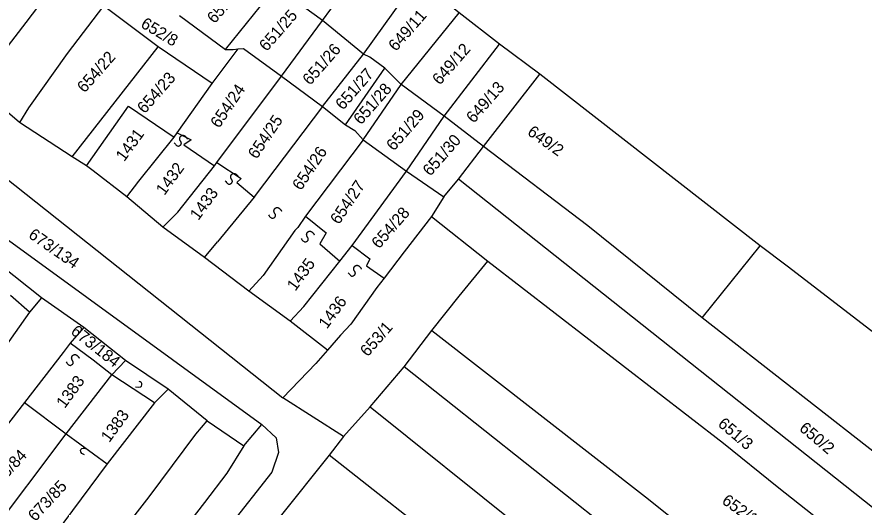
# Model space of a CAD drawing. Extents: x -581999 to -572728, y -1219553 to -1212032.
# Drawn here: x -577409.5 to -577264.7, y -1215025.3 to -1214941.6 of the extents above; entities that cross this region are included whole.
import ezdxf

# ---------------------------------------------------------------- set-up
doc = ezdxf.new("R2010")
doc.units = 0
for name, color, linetype in [('Vrstva 1', 7, 'Continuous'), ('Vrstva 2', 7, 'Continuous'), ('Vrstva 6', 7, 'Continuous')]:
    doc.layers.add(name, color=color, linetype=linetype)

msp = doc.modelspace()

# ---------------------------------------------------------------- linework, layer by layer
at = {"layer": 'Vrstva 1'}
for p, q in [((-577480.978, -1214928.785), (-577367.627, -1215011.209)), ((-577357.279, -1214942.203), (-577348.263, -1214929.59)), ((-577350.249, -1214947.936), (-577340.928, -1214934.893)), ((-577373.878, -1214947.159), (-577365.225, -1214936.47)), ((-577343.831, -1214953.096), (-577333.899, -1214940.913)), ((-577381.728, -1214941.343), (-577373.878, -1214947.159)), ((-577364.298, -1214951.703), (-577357.279, -1214942.203)), ((-577336.496, -1214958.543), (-577327.022, -1214946.216)), ((-577373.878, -1214947.159), (-577372.553, -1214947.168)), ((-577372.553, -1214947.168), (-577371.669, -1214947.062)), ((-577371.669, -1214947.062), (-577370.786, -1214946.956)), ((-577370.786, -1214946.956), (-577364.298, -1214951.703)), ((-577357.261, -1214956.902), (-577350.249, -1214947.936)), ((-577353.361, -1214959.99), (-577346.654, -1214950.347)), ((-577329.773, -1214963.703), (-577320.146, -1214951.376)), ((-577350.338, -1214962.547), (-577343.831, -1214953.096)), ((-577397.614, -1214967.003), (-577390.431, -1214956.827)), ((-577390.431, -1214956.827), (-577382.638, -1214962.13)), ((-577342.906, -1214967.901), (-577336.496, -1214958.543)), ((-577382.132, -1214961.397), (-577379.735, -1214962.56)), ((-577379.735, -1214962.56), (-577380.957, -1214963.42)), ((-577380.957, -1214963.42), (-577375.762, -1214967.003)), ((-577334.051, -1214969.293), (-577329.773, -1214963.703)), ((-577375.353, -1214966.45), (-577371.177, -1214969.153)), ((-577371.177, -1214969.153), (-577371.941, -1214969.87)), ((-577371.941, -1214969.87), (-577368.977, -1214972.36)), ((-577336.548, -1214972.315), (-577334.051, -1214969.293)), ((-577220.618, -1215059.164), (-577334.051, -1214969.293)), ((-577368.977, -1214972.36), (-577375.208, -1214979.997)), ((-577368.761, -1214972.093), (-577368.977, -1214972.36)), ((-577360.175, -1214975.603), (-577356.66, -1214978.47)), ((-577338.664, -1214975.658), (-577329.044, -1214983.272)), ((-577356.66, -1214978.47), (-577357.73, -1214980.333)), ((-577357.73, -1214980.333), (-577354.29, -1214983.291)), ((-577352.229, -1214980.62), (-577349.172, -1214982.913)), ((-577277.895, -1214984.165), (-577282.511, -1214980.654)), ((-577349.172, -1214982.913), (-577349.784, -1214984.06)), ((-577349.784, -1214984.06), (-577346.727, -1214986.21)), ((-577333.909, -1214989.291), (-577329.044, -1214983.272)), ((-577329.044, -1214983.272), (-577288.726, -1215014.34)), ((-577207.961, -1215037.862), (-577277.895, -1214984.165)), ((-577407.363, -1214991.986), (-577410.598, -1214989.15)), ((-577338.612, -1214995.147), (-577333.909, -1214989.291)), ((-577343.316, -1215001.328), (-577338.612, -1214995.147)), ((-577338.612, -1214995.147), (-577301.594, -1215023.904)), ((-577349.154, -1215008.16), (-577343.316, -1215001.328)), ((-577308.6, -1215028.829), (-577343.316, -1215001.328)), ((-577353.695, -1215013.203), (-577349.154, -1215008.16)), ((-577349.154, -1215008.16), (-577291.038, -1215054.637)), ((-577370.723, -1215014.832), (-577367.627, -1215011.209)), ((-577367.627, -1215011.209), (-577365.194, -1215013.476)), ((-577365.194, -1215013.476), (-577364.828, -1215015.956)), ((-577288.726, -1215014.34), (-577279.6, -1215021.772)), ((-577364.828, -1215015.956), (-577365.924, -1215019.323)), ((-577356.151, -1215016.419), (-577364.501, -1215026.9)), ((-577365.924, -1215019.323), (-577409.937, -1215074.956)), ((-577279.6, -1215021.772), (-577229.838, -1215060.93))]:
    msp.add_line(p, q, dxfattribs=at)
for points in [[(-577349.205, -1214948.45), (-577350.249, -1214947.936), (-577357.279, -1214942.203), (-577365.225, -1214936.47), (-577373.324, -1214930.163), (-577383.092, -1214922.595), (-577389.51, -1214917.435), (-577395.928, -1214911.989), (-577402.479, -1214906.812)], [(-577474.403, -1214924.888), (-577411.511, -1214968.99), (-577364.056, -1215006.651)], [(-577407.934, -1214942.565), (-577396.855, -1214927.959)], [(-577282.511, -1214980.654), (-577320.146, -1214951.376), (-577327.022, -1214946.216), (-577333.899, -1214940.913), (-577339.851, -1214936.161)], [(-577394.714, -1214939.697), (-577400.943, -1214947.83)], [(-577385.364, -1214946.705), (-577394.714, -1214939.697)], [(-577414.942, -1214951.589), (-577407.934, -1214942.565)], [(-577400.081, -1214965.499), (-577385.364, -1214946.705)], [(-577376.122, -1214952.928), (-577385.364, -1214946.705)], [(-577400.943, -1214947.83), (-577407.51, -1214957.08)], [(-577376.122, -1214952.928), (-577371.669, -1214947.062)], [(-577344.591, -1214952.399), (-577346.654, -1214950.347), (-577349.205, -1214948.45)], [(-577375.353, -1214966.45), (-577364.298, -1214951.703)], [(-577364.298, -1214951.703), (-577357.261, -1214956.902)], [(-577292.394, -1214992.953), (-577311.939, -1214977.269), (-577329.773, -1214963.703), (-577336.496, -1214958.543), (-577343.831, -1214953.096), (-577344.591, -1214952.399)], [(-577409.059, -1214959.589), (-577416.426, -1214953.378)], [(-577382.132, -1214961.397), (-577376.122, -1214952.928)], [(-577407.51, -1214957.08), (-577409.059, -1214959.589)], [(-577357.261, -1214956.902), (-577368.761, -1214972.093)], [(-577357.261, -1214956.902), (-577353.361, -1214959.99), (-577351.764, -1214960.97)], [(-577400.081, -1214965.499), (-577409.059, -1214959.589)], [(-577351.764, -1214960.97), (-577350.338, -1214962.547)], [(-577388.693, -1214969.638), (-577382.638, -1214962.13), (-577382.132, -1214961.397)], [(-577350.338, -1214962.547), (-577360.175, -1214975.603), (-577361.504, -1214977.515)], [(-577350.338, -1214962.547), (-577342.906, -1214967.901)], [(-577390.731, -1214972.28), (-577396.45, -1214967.875), (-577397.614, -1214967.003), (-577400.081, -1214965.499)], [(-577382.026, -1214974.913), (-577375.762, -1214967.003), (-577375.353, -1214966.45)], [(-577354.29, -1214983.291), (-577352.229, -1214980.62), (-577342.906, -1214967.901)], [(-577342.906, -1214967.901), (-577336.548, -1214972.315), (-577338.664, -1214975.658)], [(-577390.731, -1214972.28), (-577388.693, -1214969.638)], [(-577384.576, -1214977.472), (-577390.731, -1214972.28)], [(-577384.576, -1214977.472), (-577382.026, -1214974.913)], [(-577338.664, -1214975.658), (-577343.334, -1214981.671)], [(-577377.427, -1214982.67), (-577384.576, -1214977.472)], [(-577361.504, -1214977.515), (-577362.009, -1214978.04), (-577367.402, -1214985.758)], [(-577377.427, -1214982.67), (-577375.208, -1214979.997)], [(-577292.394, -1214992.953), (-577282.511, -1214980.654)], [(-577369.842, -1214988.429), (-577377.427, -1214982.67)], [(-577343.334, -1214981.671), (-577346.727, -1214986.21), (-577348.004, -1214987.796)], [(-577405.322, -1214989.573), (-577412.223, -1214984.051)], [(-577360.46, -1214991.015), (-577354.29, -1214983.291)], [(-577367.402, -1214985.758), (-577369.842, -1214988.429)], [(-577362.805, -1214993.512), (-577369.842, -1214988.429)], [(-577348.004, -1214987.796), (-577352.455, -1214994.033)], [(-577405.322, -1214989.573), (-577407.363, -1214991.986)], [(-577398.065, -1214994.626), (-577405.322, -1214989.573)], [(-577362.805, -1214993.512), (-577360.46, -1214991.015)], [(-577407.363, -1214991.986), (-577415.167, -1215002.987)], [(-577099.4, -1215142.403), (-577126.319, -1215120.809), (-577166.912, -1215088.811), (-577175.112, -1215083.397), (-577244.743, -1215030.182), (-577292.394, -1214992.953)], [(-577356.431, -1214998.48), (-577362.805, -1214993.512)], [(-577352.455, -1214994.033), (-577354.232, -1214995.925)], [(-577398.065, -1214994.626), (-577400.079, -1214996.867), (-577400.411, -1214997.3)], [(-577390.964, -1215000.25), (-577398.065, -1214994.626)], [(-577354.232, -1214995.925), (-577356.431, -1214998.48)], [(-577400.411, -1214997.3), (-577401.612, -1214998.875), (-577408.186, -1215007.452)], [(-577393.284, -1215002.695), (-577396.469, -1215000.221), (-577400.411, -1214997.3)], [(-577356.431, -1214998.48), (-577358.418, -1215000.765)], [(-577393.284, -1215002.695), (-577390.964, -1215000.25)], [(-577383.655, -1215005.154), (-577390.964, -1215000.25)], [(-577358.418, -1215000.765), (-577364.056, -1215006.651)], [(-577401.082, -1215012.766), (-577393.284, -1215002.695)], [(-577385.974, -1215007.495), (-577393.284, -1215002.695)], [(-577383.655, -1215005.154), (-577385.974, -1215007.495)], [(-577376.962, -1215010.568), (-577383.655, -1215005.154)], [(-577408.186, -1215007.452), (-577421.628, -1215024.715)], [(-577408.186, -1215007.452), (-577401.082, -1215012.766)], [(-577385.974, -1215007.495), (-577394.08, -1215017.873)], [(-577353.695, -1215013.203), (-577364.056, -1215006.651)], [(-577378.909, -1215012.826), (-577376.962, -1215010.568)], [(-577376.962, -1215010.568), (-577370.723, -1215014.832), (-577373.619, -1215019.513), (-577377.444, -1215024.522)], [(-577414.423, -1215030.442), (-577401.082, -1215012.766)], [(-577401.082, -1215012.766), (-577394.08, -1215017.873)], [(-577386.885, -1215023.535), (-577378.909, -1215012.826)], [(-577353.695, -1215013.203), (-577356.151, -1215016.419)], [(-577190.642, -1215143.426), (-577202.916, -1215133.381), (-577221.737, -1215118.391), (-577282.573, -1215072.131), (-577333.871, -1215033.959), (-577356.151, -1215016.419)], [(-577394.08, -1215017.873), (-577407.43, -1215035.818)], [(-577400.53, -1215041), (-577386.885, -1215023.535)], [(-577377.444, -1215024.522), (-577383.069, -1215031.758), (-577386.847, -1215036.433), (-577391.739, -1215042.778), (-577394.076, -1215046.12)], [(-577301.594, -1215023.904), (-577255.623, -1215060.781), (-577238.92, -1215073.293), (-577187.022, -1215113.861), (-577170.099, -1215126.857), (-577131.679, -1215158.229), (-577103.813, -1215182.239)]]:
    msp.add_lwpolyline(points, dxfattribs=at)
at = {"layer": 'Vrstva 6'}
for points, degree in [([(-577382.626, -1214963.062), (-577382.146, -1214963.769), (-577381.452, -1214963.458), (-577381.375, -1214963.058), (-577381.611, -1214962.713), (-577381.696, -1214962.381), (-577381.614, -1214962.091), (-577381.47, -1214961.911), (-577381.234, -1214961.783), (-577380.869, -1214961.819), (-577380.442, -1214962.258), (-577380.387, -1214962.431)], 2), ([(-577373.906, -1214969.566), (-577373.426, -1214970.273), (-577372.732, -1214969.962), (-577372.655, -1214969.562), (-577372.891, -1214969.217), (-577372.976, -1214968.885), (-577372.894, -1214968.595), (-577372.75, -1214968.415), (-577372.514, -1214968.287), (-577372.149, -1214968.323), (-577371.722, -1214968.762), (-577371.667, -1214968.935)], 2), ([(-577366.528, -1214975.396), (-577366.048, -1214976.103), (-577365.354, -1214975.792), (-577365.277, -1214975.392), (-577365.513, -1214975.047), (-577365.598, -1214974.715), (-577365.516, -1214974.425), (-577365.372, -1214974.245), (-577365.136, -1214974.117), (-577364.771, -1214974.153), (-577364.344, -1214974.592), (-577364.289, -1214974.765)], 2), ([(-577360.938, -1214979.433), (-577360.458, -1214980.14), (-577359.764, -1214979.829), (-577359.687, -1214979.429), (-577359.923, -1214979.084), (-577360.008, -1214978.752), (-577359.926, -1214978.462), (-577359.782, -1214978.282), (-577359.546, -1214978.154), (-577359.181, -1214978.19), (-577358.754, -1214978.629), (-577358.699, -1214978.802)], 2), ([(-577352.889, -1214985.263), (-577352.409, -1214985.97), (-577351.715, -1214985.659), (-577351.638, -1214985.259), (-577351.874, -1214984.914), (-577351.959, -1214984.582), (-577351.877, -1214984.292), (-577351.733, -1214984.112), (-577351.497, -1214983.984), (-577351.132, -1214984.02), (-577350.705, -1214984.459), (-577350.65, -1214984.632)], 2), ([(-577401.098, -1215000.507), (-577400.618, -1215001.214), (-577399.924, -1215000.903), (-577399.847, -1215000.503), (-577400.083, -1215000.158), (-577400.168, -1214999.826), (-577400.086, -1214999.536), (-577399.942, -1214999.356), (-577399.706, -1214999.228), (-577399.341, -1214999.264), (-577398.914, -1214999.703), (-577398.859, -1214999.876)], 2), ([(-577389.213, -1215004.736), (-577388.4, -1215004.998), (-577388.045, -1215004.326), (-577388.227, -1215003.968), (-577388.486, -1215003.882), (-577388.594, -1215003.829)], 3), ([(-577397.963, -1215016.379), (-577398.747, -1215016.038), (-577398.57, -1215015.299), (-577398.197, -1215015.152), (-577397.946, -1215015.259), (-577397.83, -1215015.29)], 3)]:
    msp.add_open_spline(points, degree=degree, dxfattribs=at)

# ---------------------------------------------------------------- texts
at = {"layer": 'Vrstva 2'}
for s, rotation, p in [('651/24', 48.84323, (-577375.717, -1214942.839)), ('651/25', 48.84323, (-577366.812, -1214947.589)), ('649/11', 48.84323, (-577344.725, -1214947.58)), ('652/8', 328.95353, (-577388.493, -1214943.249)), ('651/26', 48.84323, (-577359.397, -1214953.379)), ('649/12', 48.84323, (-577337.226, -1214953.336)), ('654/22', 48.52871, (-577397.932, -1214954.668)), ('654/23', 48.52871, (-577387.666, -1214958.219)), ('651/27', 48.84323, (-577353.776, -1214957.603)), ('654/24', 56.04708, (-577374.947, -1214960.706)), ('651/28', 48.84323, (-577350.692, -1214960.125)), ('649/13', 48.84323, (-577331.423, -1214959.851)), ('654/25', 56.04708, (-577368.531, -1214965.986)), ('651/29', 48.84323, (-577345.087, -1214964.591)), ('1431', 53.83619, (-577391.168, -1214966.398)), ('649/2', 324.43923, (-577322.421, -1214961.585)), ('651/30', 48.84323, (-577338.859, -1214968.888)), ('654/26', 56.04708, (-577360.956, -1214971.353)), ('1432', 53.83619, (-577384.306, -1214972.181)), ('654/27', 56.04708, (-577354.471, -1214977.158)), ('1433', 53.83619, (-577378.502, -1214976.454)), ('654/28', 48.84323, (-577347.608, -1214981.288)), ('673/134', 325.16212, (-577407.682, -1214979.169)), ('1435', 53.83619, (-577361.929, -1214988.526)), ('1436', 53.83619, (-577356.53, -1214994.984)), ('673/184', 321.70279, (-577400.448, -1214995.567)), ('653/1', 48.84323, (-577349.557, -1214999.721)), ('1383', 53.83619, (-577401.326, -1215008.547)), ('1383', 53.83619, (-577393.724, -1215014.378)), ('651/3', 319.67516, (-577289.857, -1215011.322)), ('650/2', 319.67516, (-577275.953, -1215012.069)), ('673/84', 47.27257, (-577413.193, -1215022.58)), ('673/85', 47.27257, (-577406.356, -1215027.855)), ('652/1', 324.43923, (-577289.183, -1215024.548))]:
    msp.add_text(s, height=2, rotation=rotation, dxfattribs=at).set_placement(p)

doc.saveas('drawing.dxf')
